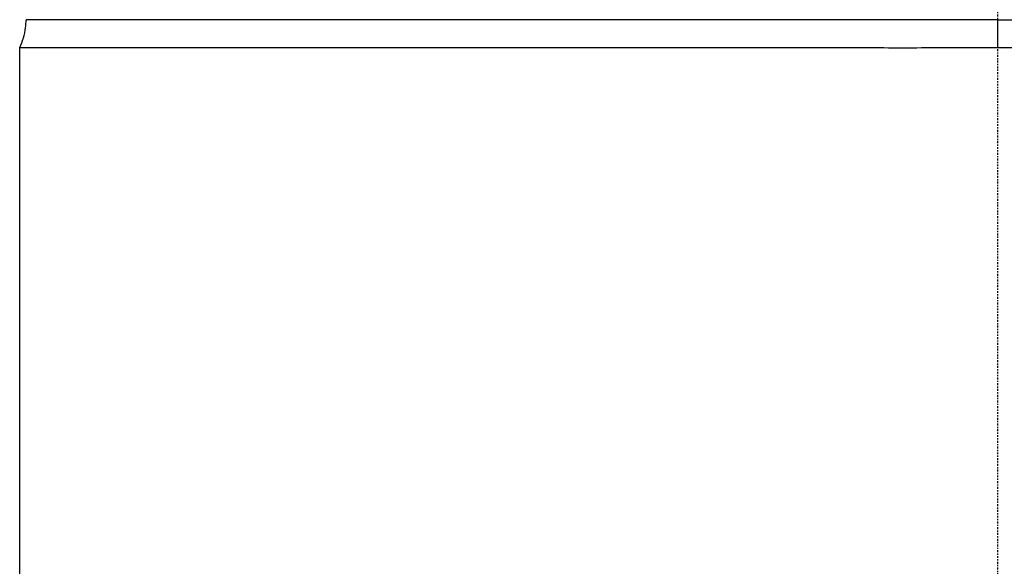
# Model space of a CAD drawing. Header units: millimetres. Extents: x 0 to 7374, y 0 to 4200.
# Tile 588 of 656: x 3827 to 3904, y 2140 to 2182. Entities that reach past the tile are written whole.
import ezdxf

# ---------------------------------------------------------------- set-up
doc = ezdxf.new("R2010")
doc.units = ezdxf.units.MM
doc.header["$LTSCALE"] = 0.2
doc.linetypes.add('CENTER2', pattern=[1.125, 0.75, -0.125, 0.125, -0.125])
doc.layers.add('02_Center Line', color=1, linetype='CENTER2')

# ---------------------------------------------------------------- blocks, each defined once
blk = doc.blocks.new('A$Cccaa745f')
for p, q in [((0, 1272.669), (0, 1274.848)), ((-76.5, 1225), (-76.5, 1272.669))]:
    blk.add_line(p, q)
for points, knots in [([(-76.5, 1272.669), (-76.265, 1273.155), (-76.107, 1273.687), (-76.013, 1274.43), (-76, 1274.639), (-76, 1274.848)], [0, 0, 0, 0, 0.1620539, 0.1620539, 0.2247544, 0.2247544, 0.2247544, 0.2247544]), ([(0, 1274.848), (-5.018, 1274.848), (-10.036, 1274.848), (-19.76, 1274.848), (-24.496, 1274.848), (-33.709, 1274.848), (-38.138, 1274.848), (-46.362, 1274.848), (-50.218, 1274.848), (-57.296, 1274.848), (-60.434, 1274.848), (-65.937, 1274.848), (-68.319, 1274.848), (-72.122, 1274.848), (-73.558, 1274.848), (-75.503, 1274.848), (-76, 1274.848), (-76, 1274.848)], [0, 0, 0, 0, 0.0625, 0.0625, 0.125, 0.125, 0.1875, 0.1875, 0.25, 0.25, 0.3125, 0.3125, 0.375, 0.375, 0.4375, 0.4375, 0.4999858, 0.4999858, 0.4999858, 0.4999858]), ([(0, 1274.848), (5.018, 1274.848), (10.036, 1274.848), (19.76, 1274.848), (24.496, 1274.848), (33.709, 1274.848), (38.138, 1274.848), (46.362, 1274.848), (50.218, 1274.848), (57.296, 1274.848), (60.434, 1274.848), (65.937, 1274.848), (68.319, 1274.848), (72.122, 1274.848), (73.558, 1274.848), (75.503, 1274.848), (76, 1274.848), (76, 1274.848)], [0, 0, 0, 0, 0.0625, 0.0625, 0.125, 0.125, 0.1875, 0.1875, 0.25, 0.25, 0.3125, 0.3125, 0.375, 0.375, 0.4375, 0.4375, 0.4999859, 0.4999859, 0.4999859, 0.4999859]), ([(-76.5, 1272.669), (-76.5, 1272.669), (-76.5, 1272.669), (-76.499, 1272.669), (-76.204, 1272.665), (-75.523, 1272.668), (-75.422, 1272.668), (-75.091, 1272.669), (-74.839, 1272.669), (-74.28, 1272.67), (-73.974, 1272.67), (-72.295, 1272.672), (-70.49, 1272.668), (-67.969, 1272.669), (-67.683, 1272.669), (-66.805, 1272.669), (-66.194, 1272.669), (-64.919, 1272.669), (-64.255, 1272.669), (-61.55, 1272.669), (-59.323, 1272.672), (-56.07, 1272.67), (-55.218, 1272.669), (-52.898, 1272.669), (-51.394, 1272.669), (-42.956, 1272.67), (-35.08, 1272.666), (-25.52, 1272.67), (-24.454, 1272.671), (-19.618, 1272.671), (-15.769, 1272.671), (-9.908, 1272.665), (-7.939, 1272.664), (-3.979, 1272.666), (-1.99, 1272.669), (0, 1272.669)], [12.026574, 12.026574, 12.026574, 12.026574, 12.028351, 12.028351, 13.192057, 13.192057, 13.378122, 13.378122, 13.757014, 13.757014, 14.128266, 14.128266, 15.617594, 15.617594, 15.803721, 15.803721, 16.174658, 16.174658, 16.546578, 16.546578, 17.634844, 17.634844, 18.007885, 18.007885, 18.624715, 18.624715, 21.34746, 21.34746, 21.686134, 21.686134, 22.872389, 22.872389, 23.467387, 23.467387, 24.064968, 24.064968, 24.064968, 24.064968]), ([(0, 1272.669), (2.27, 1272.669), (4.54, 1272.665), (9.033, 1272.664), (11.253, 1272.667), (17.85, 1272.672), (22.167, 1272.672), (34.795, 1272.666), (42.621, 1272.669), (51.349, 1272.669), (53.144, 1272.669), (56.584, 1272.67), (58.225, 1272.671), (61.32, 1272.671), (62.773, 1272.669), (65.463, 1272.669), (66.701, 1272.669), (68.12, 1272.669), (68.399, 1272.669), (69.771, 1272.668), (70.761, 1272.669), (72.07, 1272.67), (72.476, 1272.671), (73.598, 1272.671), (74.232, 1272.67), (74.912, 1272.669), (75.062, 1272.669), (75.314, 1272.669), (75.42, 1272.668), (75.694, 1272.667), (75.845, 1272.666), (76.256, 1272.665), (76.425, 1272.667), (76.493, 1272.669), (76.5, 1272.669), (76.5, 1272.669)], [0.000001, 0.000001, 0.000001, 0.000001, 0.681142, 0.681142, 1.352459, 1.352459, 2.691123, 2.691123, 5.386139, 5.386139, 6.122505, 6.122505, 6.865938, 6.865938, 7.609566, 7.609566, 8.345285, 8.345285, 8.530042, 8.530042, 9.2788, 9.2788, 9.649116, 9.649116, 10.382297, 10.382297, 10.608293, 10.608293, 10.794229, 10.794229, 11.122019, 11.122019, 11.846151, 11.846151, 12.020131, 12.020131, 12.020131, 12.020131])]:
    blk.add_open_spline(points, degree=3, knots=knots)
at = {"layer": '02_Center Line'}
blk.add_line((0, -20), (0, 2161), dxfattribs=at)

msp = doc.modelspace()

# ---------------------------------------------------------------- block references
msp.add_blockref('A$Cccaa745f', (3903.328, 907.397))

doc.saveas('drawing.dxf')
